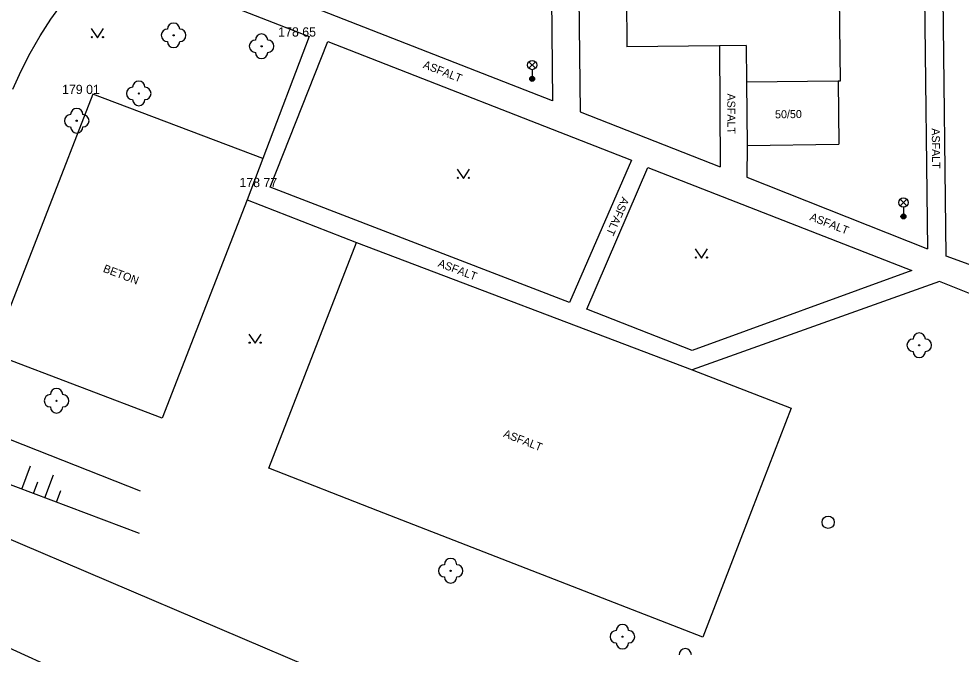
# Model space of a CAD drawing. Extents: x -539515 to -538098, y -1182060 to -1180157.
# Drawn here: x -538453.8 to -538377.3, y -1180794.8 to -1180743.2 of the extents above; entities that cross this region are included whole.
import ezdxf

# ---------------------------------------------------------------- set-up
doc = ezdxf.new("R2010")
doc.units = 0
for name, color, linetype in [('Vrstva 1', 7, 'Continuous'), ('Vrstva 13', 7, 'Continuous'), ('Vrstva 14', 7, 'Continuous'), ('Vrstva 22', 7, 'Continuous'), ('Vrstva 27', 7, 'Continuous'), ('Vrstva 29', 7, 'Continuous'), ('Vrstva 33', 7, 'Continuous'), ('Vrstva 34', 7, 'Continuous'), ('Vrstva 36', 7, 'Continuous'), ('Vrstva 40', 7, 'Continuous'), ('Vrstva 68', 7, 'Continuous')]:
    doc.layers.add(name, color=color, linetype=linetype)

msp = doc.modelspace()

# ---------------------------------------------------------------- linework, layer by layer
at = {"layer": 'Vrstva 1'}
for p, q in [((-538404.69, -1180724.76), (-538404.47, -1180745.44)), ((-538387.28, -1180738.011), (-538387.16, -1180748.22)), ((-538396.948, -1180745.36), (-538404.47, -1180745.44)), ((-538394.795, -1180745.337), (-538396.948, -1180745.36)), ((-538394.795, -1180745.337), (-538394.76, -1180748.31)), ((-538387.331, -1180748.222), (-538394.76, -1180748.31)), ((-538387.16, -1180748.22), (-538387.331, -1180748.222))]:
    msp.add_line(p, q, dxfattribs=at)
at = {"layer": 'Vrstva 13'}
for p, q in [((-538408.5, -1180728.47), (-538408.26, -1180750.71)), ((-538410.7, -1180729.28), (-538410.51, -1180749.83)), ((-538380.45, -1180730.94), (-538380.07, -1180761.83)), ((-538378.54, -1180762.45), (-538378.9, -1180731.07)), ((-538410.51, -1180749.83), (-538432.58, -1180741.191)), ((-538438.065, -1180741.531), (-538430.28, -1180744.6)), ((-538430.28, -1180744.6), (-538434.035, -1180754.51)), ((-538433.43, -1180756.83), (-538428.74, -1180745)), ((-538428.74, -1180745), (-538404.11, -1180754.65)), ((-538396.948, -1180745.36), (-538396.91, -1180755.17)), ((-538394.76, -1180748.31), (-538394.7, -1180753.44)), ((-538387.331, -1180748.222), (-538387.27, -1180753.34)), ((-538447.83, -1180749.27), (-538456.03, -1180770.35)), ((-538434.035, -1180754.51), (-538447.83, -1180749.27)), ((-538408.26, -1180750.71), (-538396.91, -1180755.17)), ((-538394.7, -1180753.44), (-538387.27, -1180753.34)), ((-538394.7, -1180753.44), (-538394.73, -1180756.03)), ((-538434.035, -1180754.51), (-538435.3, -1180757.85)), ((-538404.11, -1180754.65), (-538409.13, -1180766.21)), ((-538407.73, -1180766.75), (-538402.78, -1180755.23)), ((-538402.78, -1180755.23), (-538381.34, -1180763.61)), ((-538394.73, -1180756.03), (-538380.07, -1180761.83)), ((-538409.13, -1180766.21), (-538433.43, -1180756.83)), ((-538435.3, -1180757.85), (-538442.205, -1180775.601)), ((-538435.3, -1180757.85), (-538426.42, -1180761.34)), ((-538433.55, -1180779.67), (-538426.42, -1180761.34)), ((-538426.42, -1180761.34), (-538399.16, -1180771.67)), ((-538376.09, -1180763.33), (-538378.54, -1180762.45)), ((-538381.34, -1180763.61), (-538399.16, -1180770.09)), ((-538379.1, -1180764.51), (-538399.16, -1180771.67)), ((-538344.81, -1180778.14), (-538379.1, -1180764.51)), ((-538399.16, -1180770.09), (-538407.73, -1180766.75)), ((-538442.205, -1180775.601), (-538456.03, -1180770.35)), ((-538399.16, -1180771.67), (-538391.14, -1180774.8)), ((-538391.14, -1180774.8), (-538394.348, -1180783.117)), ((-538424.696, -1180783.117), (-538433.55, -1180779.67)), ((-538398.31, -1180793.39), (-538424.696, -1180783.117)), ((-538394.348, -1180783.117), (-538398.31, -1180793.39))]:
    msp.add_line(p, q, dxfattribs=at)
at = {"layer": 'Vrstva 22'}
for centre in [(-538441.27, -1180744.5), (-538434.13, -1180745.39), (-538444.1, -1180749.22), (-538449.14, -1180751.44), (-538380.74, -1180769.68), (-538450.78, -1180774.19), (-538418.78, -1180788), (-538404.83, -1180793.35)]:
    msp.add_circle(centre, 0.05, dxfattribs=at)
for centre, start, end in [((-538441.77, -1180744.5), 90, 270), ((-538441.27, -1180744), 0, 180), ((-538440.77, -1180744.5), 270, 90), ((-538441.27, -1180745), 180, 0), ((-538434.63, -1180745.39), 90, 270), ((-538434.13, -1180744.89), 0, 180), ((-538433.63, -1180745.39), 270, 90), ((-538434.13, -1180745.89), 180, 0), ((-538444.6, -1180749.22), 90, 270), ((-538444.1, -1180748.72), 0, 180), ((-538443.6, -1180749.22), 270, 90), ((-538444.1, -1180749.72), 180, 0), ((-538449.64, -1180751.44), 90, 270), ((-538449.14, -1180750.94), 0, 180), ((-538448.64, -1180751.44), 270, 90), ((-538449.14, -1180751.94), 180, 0), ((-538380.74, -1180769.18), 0, 180), ((-538381.24, -1180769.68), 90, 270), ((-538380.24, -1180769.68), 270, 90), ((-538380.74, -1180770.18), 180, 0), ((-538450.78, -1180773.69), 0, 180), ((-538451.28, -1180774.19), 90, 270), ((-538450.28, -1180774.19), 270, 90), ((-538450.78, -1180774.69), 180, 0), ((-538418.78, -1180787.5), 0, 180), ((-538419.28, -1180788), 90, 270), ((-538418.28, -1180788), 270, 90), ((-538418.78, -1180788.5), 180, 0), ((-538404.83, -1180792.85), 0, 180), ((-538405.33, -1180793.35), 90, 270), ((-538404.33, -1180793.35), 270, 90), ((-538404.83, -1180793.85), 180, 0), ((-538399.73, -1180794.82), 0, 180)]:
    msp.add_arc(centre, 0.5, start, end, dxfattribs=at)
at = {"layer": 'Vrstva 27'}
for p, q in [((-538453.594, -1180781.355), (-538452.889, -1180779.484)), ((-538451.722, -1180782.061), (-538451.017, -1180780.189)), ((-538452.658, -1180781.708), (-538452.305, -1180780.772)), ((-538450.786, -1180782.413), (-538450.434, -1180781.477))]:
    msp.add_line(p, q, dxfattribs=at)
msp.add_circle((-538388.13, -1180784.06), 0.5, dxfattribs=at)
at = {"layer": 'Vrstva 29'}
for p, q in [((-538464.11, -1180773.55), (-538443.98, -1180781.51)), ((-538459.42, -1180779.16), (-538444.08, -1180784.94))]:
    msp.add_line(p, q, dxfattribs=at)
msp.add_lwpolyline([(-538454.315, -1180748.864), (-538453.651, -1180747.391), (-538452.915, -1180745.953), (-538452.108, -1180744.554), (-538451.234, -1180743.196), (-538450.293, -1180741.882), (-538449.792, -1180741.236)], dxfattribs=at)
at = {"layer": 'Vrstva 33'}
for p, q in [((-538412.425, -1180747.18), (-538411.895, -1180746.65)), ((-538412.425, -1180746.65), (-538411.895, -1180747.18)), ((-538412.16, -1180747.29), (-538412.16, -1180748.04)), ((-538382.285, -1180758.35), (-538381.755, -1180757.82)), ((-538382.285, -1180757.82), (-538381.755, -1180758.35)), ((-538382.02, -1180758.46), (-538382.02, -1180759.21))]:
    msp.add_line(p, q, dxfattribs=at)
for centre, radius in [((-538412.16, -1180746.915), 0.375), ((-538412.16, -1180748.04), 0.2), ((-538412.16, -1180748.04), 0.145), ((-538412.16, -1180748.04), 0.0876), ((-538382.02, -1180758.085), 0.375), ((-538382.02, -1180759.21), 0.2), ((-538382.02, -1180759.21), 0.145), ((-538382.02, -1180759.21), 0.0876)]:
    msp.add_circle(centre, radius, dxfattribs=at)
at = {"layer": 'Vrstva 34'}
msp.add_line((-538456.47, -1180784.62), (-538384.04, -1180815.47), dxfattribs=at)
at = {"layer": 'Vrstva 36'}
for points in [[(-538447.958, -1180743.948), (-538447.458, -1180744.698), (-538446.958, -1180743.948)], [(-538418.248, -1180755.381), (-538417.748, -1180756.131), (-538417.248, -1180755.381)], [(-538398.923, -1180761.847), (-538398.423, -1180762.597), (-538397.923, -1180761.847)], [(-538435.154, -1180768.77), (-538434.654, -1180769.52), (-538434.154, -1180768.77)]]:
    msp.add_lwpolyline(points, dxfattribs=at)
for centre in [(-538447.908, -1180744.648), (-538447.009, -1180744.648), (-538418.198, -1180756.081), (-538417.299, -1180756.081), (-538398.873, -1180762.547), (-538397.974, -1180762.547), (-538435.104, -1180769.47), (-538434.205, -1180769.47)]:
    msp.add_circle(centre, 0.05, dxfattribs=at)
at = {"layer": 'Vrstva 68'}
msp.add_line((-538457.9, -1180792.77), (-538439.43, -1180801.145), dxfattribs=at)

# ---------------------------------------------------------------- texts
at = {"layer": 'Vrstva 14'}
for s, p in [('178 65 ', (-538432.78, -1180744.6)), ('179 01 ', (-538450.33, -1180749.27)), ('178 77 ', (-538435.93, -1180756.83))]:
    msp.add_text(s, height=0.75, dxfattribs=at).set_placement(p)
at = {"layer": 'Vrstva 40'}
for s, rotation, p in [('ASFALT', 338.60482, (-538421.073, -1180747.13)), ('ASFALT', 270.22194, (-538396.324, -1180749.227)), ('50/50', 0.67847, (-538392.439, -1180751.242)), ('ASFALT', 270.7048, (-538379.72, -1180752.054)), ('ASFALT', 246.52681, (-538404.86, -1180757.573)), ('ASFALT', 338.65155, (-538389.677, -1180759.492)), ('BETON', 339.20226, (-538447.051, -1180763.697)), ('ASFALT', 339.24612, (-538419.863, -1180763.262)), ('ASFALT', 338.72753, (-538414.556, -1180777.1))]:
    msp.add_text(s, height=0.65, rotation=rotation, dxfattribs=at).set_placement(p)

doc.saveas('drawing.dxf')
